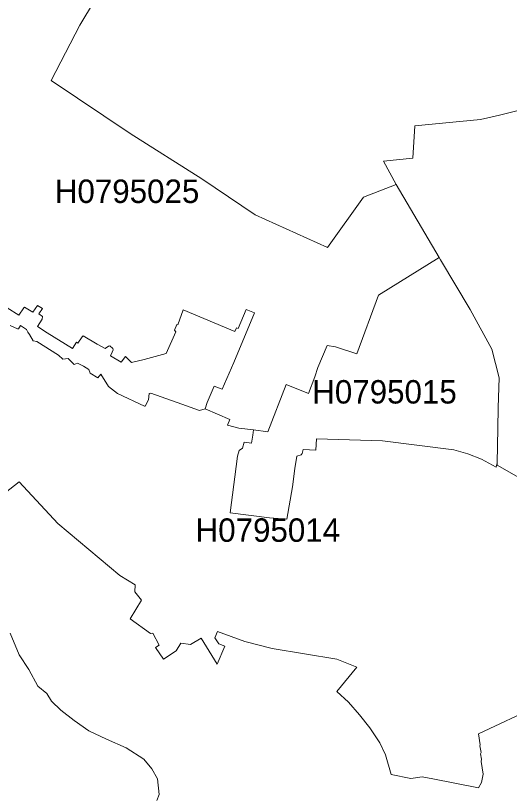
# Model space of a CAD drawing. Extents: x 369010 to 739155, y 6377141 to 6616555.
# Drawn here: x 660260 to 662369, y 6472885 to 6476209 of the extents above; entities that cross this region are included whole.
import ezdxf
from ezdxf.enums import TextEntityAlignment as Align

# ---------------------------------------------------------------- set-up
doc = ezdxf.new("R2010")
doc.units = 0
doc.header["$LTSCALE"] = 40
doc.layers.add('1', color=7, linetype='Continuous', lineweight=13)
doc.layers.add('2', color=7, linetype='Continuous')

msp = doc.modelspace()

# ---------------------------------------------------------------- linework, layer by layer
at = {"layer": '1'}
for points in [[(660223.26, 6474961.79), (660273.57, 6474930.35), (660294.43, 6474961.96), (660298.4, 6474965.1), (660334.15, 6474943.09), (660353.68, 6474971.56), (660374.2, 6474958.48), (660359.47, 6474935.31), (660374.86, 6474924.89), (660373.21, 6474913.63), (660354.01, 6474881.36), (660394.06, 6474855.38), (660502.8, 6474788.02), (660519.68, 6474814.83), (660526.13, 6474811.19), (660544.83, 6474837.67), (660548.97, 6474841.47), (660608.89, 6474806.06), (660642.15, 6474787.68), (660656.88, 6474798.61), (660662.18, 6474798.94), (660675.75, 6474788.51), (660676.91, 6474781.89), (660672.77, 6474772.95), (660664.49, 6474756.74), (660710.01, 6474729.76), (660729.04, 6474753.43), (660755.36, 6474728.43), (660809.48, 6474741.18), (660903.15, 6474767), (660944.36, 6474859.84), (660938.4, 6474866.96), (660948.5, 6474890.79), (660952.31, 6474889.3), (660975.64, 6474952.69), (661196.59, 6474861.17), (661202.71, 6474876.23), (661210, 6474873.08), (661244.59, 6474954.18), (661280.17, 6474940.61), (661191.13, 6474728.93), (661141.97, 6474614.24), (661108.21, 6474627.31), (661077.59, 6474557.8), (661069.15, 6474530.33), (661174.58, 6474485.64), (661164.32, 6474460.15), (661213.14, 6474448.73), (661276.03, 6474440.62), (661336.61, 6474432.84), (661415.22, 6474634.1), (661510.22, 6474596.03), (661537.03, 6474667.2), (661550.77, 6474707.25), (661590.49, 6474800.26), (661625.74, 6474795.13), (661717.1, 6474765.18), (661809.78, 6475015.25), (662069.29, 6475176.12), (661885.09, 6475487.77), (661745.07, 6475434.47), (661591.48, 6475218.66), (661282.49, 6475358.18), (661055.75, 6475512.43), (660748.57, 6475705.74), (660412.27, 6475931.98), (660534.57, 6476167.49), (660664, 6476384.3)], [(660664, 6476384.3), (660534.57, 6476167.49), (660412.27, 6475931.98), (660748.57, 6475705.74), (661055.75, 6475512.43), (661282.49, 6475358.18), (661591.48, 6475218.66), (661745.07, 6475434.47), (661885.09, 6475487.77), (661830.3, 6475587.4), (661956.92, 6475600.47), (661964.36, 6475738.84), (662245.06, 6475765.65), (662326.15, 6475784.02), (662586.66, 6475849.89)], [(662586.66, 6475849.89), (662326.15, 6475784.02), (662245.06, 6475765.65), (661964.36, 6475738.84), (661956.92, 6475600.47), (661830.3, 6475587.4), (661885.09, 6475487.77), (662069.29, 6475176.12), (662075.08, 6475166.52), (662201.53, 6474954.18), (662294.21, 6474785.7), (662324.5, 6474662.73), (662320.36, 6474535.62), (662318.71, 6474446.42), (662316.22, 6474299.45), (662316.06, 6474290.18), (662449.29, 6474214.21)], [(661069.15, 6474530.33), (661077.59, 6474557.8), (661108.21, 6474627.31), (661141.97, 6474614.24), (661191.13, 6474728.93), (661280.17, 6474940.61), (661244.59, 6474954.18), (661210, 6474873.08), (661202.71, 6474876.23), (661196.59, 6474861.17), (660975.64, 6474952.69), (660952.31, 6474889.3), (660948.5, 6474890.79), (660938.4, 6474866.96), (660944.36, 6474859.84), (660903.15, 6474767), (660809.48, 6474741.18), (660755.36, 6474728.43), (660729.04, 6474753.43), (660710.01, 6474729.76), (660664.49, 6474756.74), (660672.77, 6474772.95), (660676.91, 6474781.89), (660675.75, 6474788.51), (660662.18, 6474798.94), (660656.88, 6474798.61), (660642.15, 6474787.68), (660608.89, 6474806.06), (660548.97, 6474841.47), (660544.83, 6474837.67), (660526.13, 6474811.19), (660519.68, 6474814.83), (660502.8, 6474788.02), (660394.06, 6474855.38), (660354.01, 6474881.36), (660373.21, 6474913.63), (660374.86, 6474924.89), (660359.47, 6474935.31), (660374.2, 6474958.48), (660353.68, 6474971.56), (660334.15, 6474943.09), (660298.4, 6474965.1), (660294.43, 6474961.96), (660273.57, 6474930.35), (660223.26, 6474961.79)], [(662449.29, 6474214.21), (662316.06, 6474290.18), (662316.22, 6474299.45), (662315.23, 6474294.81), (662312.58, 6474282.24), (662249.36, 6474315.34), (662190.77, 6474338.18), (662131.03, 6474355.22), (661827.33, 6474393.29), (661544.48, 6474402.39), (661541.67, 6474354.06), (661487.71, 6474357.37), (661484.24, 6474339.83), (661479.27, 6474334.2), (661460.24, 6474327.91), (661451.96, 6474275.45), (661442.69, 6474197.5), (661418.2, 6474060.29), (661344.38, 6474065.26), (661176.73, 6474086.61), (661201.89, 6474284.06), (661208.01, 6474328.58), (661214.13, 6474352.91), (661229.19, 6474363.17), (661235.65, 6474387.66), (661267.92, 6474383.36), (661272.56, 6474418.28), (661276.03, 6474440.62), (661213.14, 6474448.73), (661164.32, 6474460.15), (661174.58, 6474485.64), (661069.15, 6474530.33), (661045.15, 6474523.87), (660970.35, 6474550.68), (660837.61, 6474598.02), (660830.66, 6474595.53), (660827.68, 6474568.56), (660812.95, 6474541.25), (660810.14, 6474542.24), (660694.62, 6474595.7), (660657.21, 6474625.66), (660623.78, 6474678.78), (660611.04, 6474663.06), (660577.6, 6474682.92), (660572.97, 6474698.64), (660549.63, 6474712.71), (660523.98, 6474725.79), (660509.75, 6474720.32), (660484.09, 6474745.65), (660460.92, 6474742.34), (660442.72, 6474760.21), (660350.53, 6474817.64), (660335.47, 6474820.79), (660319.92, 6474847.1), (660311.97, 6474857.86), (660306.18, 6474868.45), (660280.53, 6474885.66), (660272.58, 6474871.59), (660268.28, 6474871.26), (660236.67, 6474885.99)], [(660236.67, 6474885.99), (660268.28, 6474871.26), (660272.58, 6474871.59), (660280.53, 6474885.66), (660306.18, 6474868.45), (660311.97, 6474857.86), (660319.92, 6474847.1), (660335.47, 6474820.79), (660350.53, 6474817.64), (660442.72, 6474760.21), (660460.92, 6474742.34), (660484.09, 6474745.65), (660509.75, 6474720.32), (660523.98, 6474725.79), (660549.63, 6474712.71), (660572.97, 6474698.64), (660577.6, 6474682.92), (660611.04, 6474663.06), (660623.78, 6474678.78), (660657.21, 6474625.66), (660694.62, 6474595.7), (660810.14, 6474542.24), (660812.95, 6474541.25), (660827.68, 6474568.56), (660830.66, 6474595.53), (660837.61, 6474598.02), (660970.35, 6474550.68), (661045.15, 6474523.87), (661069.15, 6474530.33)], [(660770.42, 6473779.43), (660704.71, 6473819.49), (660440.57, 6474041.1), (660275.39, 6474219.18), (660215.65, 6474172.01)], [(660215.65, 6474172.01), (660275.39, 6474219.18), (660440.57, 6474041.1), (660704.71, 6473819.49), (660770.42, 6473779.43), (660769.26, 6473749.97), (660797.89, 6473714.39), (660748.57, 6473634.78), (660835.46, 6473571.23), (660845.56, 6473573.55), (660872.86, 6473522.41), (660857.97, 6473512.48), (660890.9, 6473462.49), (660945.19, 6473498.24), (660965.71, 6473530.35), (661006.92, 6473524.89), (661052.27, 6473551.37), (661120.95, 6473440.32), (661153.39, 6473517.28), (661127.57, 6473528.36), (661111.02, 6473553.36), (661122.28, 6473580.33), (661238.13, 6473537.8), (661355.31, 6473507.18), (661631.2, 6473462), (661717.1, 6473427.9), (661631.53, 6473323.8), (661681.85, 6473278.62), (661729.02, 6473225.33), (661773.04, 6473169.22), (661815.74, 6473105.17), (661839.74, 6473053.86), (661863.9, 6472969.95), (661948.31, 6472952.91), (661995.97, 6472960.02), (662041.98, 6472951.42), (662236.95, 6472913.19), (662249.2, 6472935.69)], [(662490.83, 6473263.06), (662236.12, 6473142.91), (662244.23, 6473096.4), (662242.24, 6473092.1), (662247.54, 6473063.46), (662244.89, 6473058.66), (662249.86, 6473034.83), (662248.37, 6473025.07), (662256.81, 6472972.11), (662249.2, 6472935.69), (662236.95, 6472913.19), (662041.98, 6472951.42), (661995.97, 6472960.02), (661948.31, 6472952.91), (661863.9, 6472969.95), (661839.74, 6473053.86), (661815.74, 6473105.17), (661773.04, 6473169.22), (661729.02, 6473225.33), (661681.85, 6473278.62), (661631.53, 6473323.8), (661717.1, 6473427.9), (661631.2, 6473462), (661355.31, 6473507.18), (661238.13, 6473537.8), (661122.28, 6473580.33), (661111.02, 6473553.36), (661127.57, 6473528.36), (661153.39, 6473517.28), (661120.95, 6473440.32), (661052.27, 6473551.37), (661006.92, 6473524.89), (660965.71, 6473530.35), (660945.19, 6473498.24), (660890.9, 6473462.49), (660857.97, 6473512.48), (660872.86, 6473522.41), (660845.56, 6473573.55), (660835.46, 6473571.23), (660748.57, 6473634.78), (660797.89, 6473714.39), (660769.26, 6473749.97), (660770.42, 6473779.43)], [(660237, 6473573.22), (660275.23, 6473481.2), (660316.44, 6473418.47), (660354.34, 6473346.97), (660392.9, 6473316.35), (660413.09, 6473282.43), (660453.31, 6473244.53), (660509.75, 6473201.16), (660572.47, 6473156.81), (660648.61, 6473121.22), (660732.19, 6473083.99), (660807.49, 6473035.16), (660841.58, 6472994.45), (660865.91, 6472950.92), (660872.53, 6472885.38), (660862.6, 6472858.9)], [(660862.6, 6472858.9), (660872.53, 6472885.38), (660865.91, 6472950.92), (660841.58, 6472994.45), (660807.49, 6473035.16), (660732.19, 6473083.99), (660648.61, 6473121.22), (660572.47, 6473156.81), (660509.75, 6473201.16), (660453.31, 6473244.53), (660413.09, 6473282.43), (660392.9, 6473316.35), (660354.34, 6473346.97), (660316.44, 6473418.47), (660275.23, 6473481.2), (660237, 6473573.22)], [(662249.2, 6472935.69), (662256.81, 6472972.11), (662248.37, 6473025.07), (662249.86, 6473034.83), (662244.89, 6473058.66), (662247.54, 6473063.46), (662242.24, 6473092.1), (662244.23, 6473096.4), (662236.12, 6473142.91), (662490.83, 6473263.06)]]:
    msp.add_lwpolyline(points, dxfattribs=at)
msp.add_lwpolyline([(662069.29, 6475176.12), (661809.78, 6475015.25), (661717.1, 6474765.18), (661625.74, 6474795.13), (661590.49, 6474800.26), (661550.77, 6474707.25), (661537.03, 6474667.2), (661510.22, 6474596.03), (661415.22, 6474634.1), (661336.61, 6474432.84), (661276.03, 6474440.62), (661272.56, 6474418.28), (661267.92, 6474383.36), (661235.65, 6474387.66), (661229.19, 6474363.17), (661214.13, 6474352.91), (661208.01, 6474328.58), (661201.89, 6474284.06), (661176.73, 6474086.61), (661344.38, 6474065.26), (661418.2, 6474060.29), (661442.69, 6474197.5), (661451.96, 6474275.45), (661460.24, 6474327.91), (661479.27, 6474334.2), (661484.24, 6474339.83), (661487.71, 6474357.37), (661541.67, 6474354.06), (661544.48, 6474402.39), (661827.33, 6474393.29), (662131.03, 6474355.22), (662190.77, 6474338.18), (662249.36, 6474315.34), (662312.58, 6474282.24), (662315.23, 6474294.81), (662316.22, 6474299.45), (662318.71, 6474446.42), (662320.36, 6474535.62), (662324.5, 6474662.73), (662294.21, 6474785.7), (662201.53, 6474954.18), (662075.08, 6475166.52)], close=True, dxfattribs=at)

# ---------------------------------------------------------------- texts
at = {"layer": '2'}
for s, p in [('H0795025', (660735.98, 6475409)), ('H0795015', (661835.23, 6474553.16)), ('H0795014', (661337.07, 6473963.06))]:
    msp.add_text(s, height=100, dxfattribs=at).set_placement(p, align=Align.CENTER)

doc.saveas('drawing.dxf')
